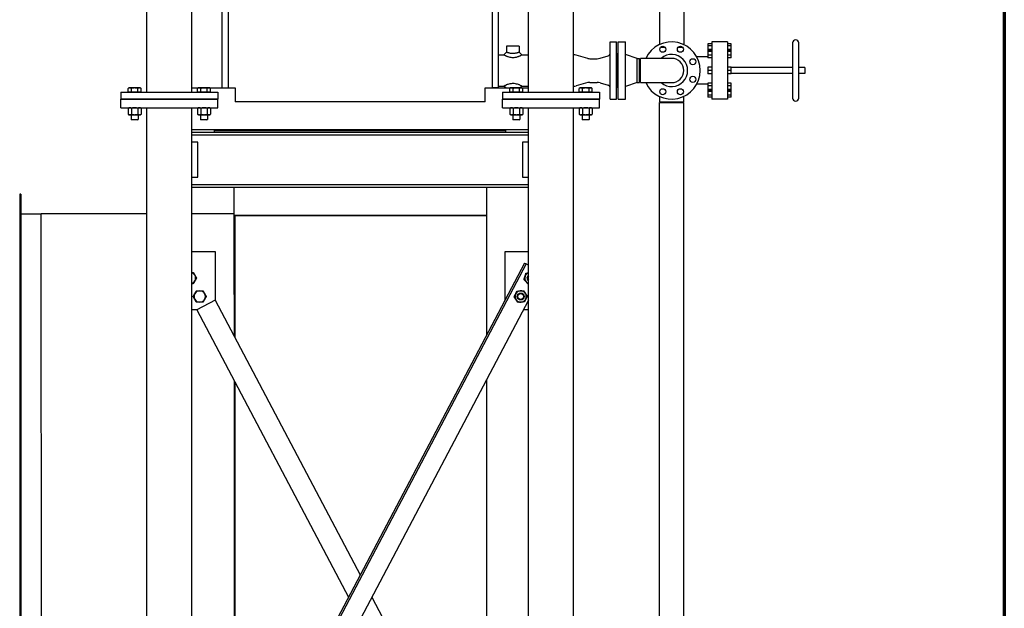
# Model space of a CAD drawing. Header units: inches. Extents: x 24 to 1128, y -94 to 748.
# Tile 431 of 546: x 986 to 1128, y 207 to 291. Entities that reach past the tile are written whole.
import ezdxf

# ---------------------------------------------------------------- set-up
doc = ezdxf.new("R2010")
doc.units = ezdxf.units.IN
doc.header["$LTSCALE"] = 32
doc.header["$MEASUREMENT"] = 0
doc.layers.add('Border (ANSI)', color=7, linetype='Continuous', lineweight=70)
doc.layers.add('Visible (ANSI)', color=7, linetype='Continuous', lineweight=30)

# ---------------------------------------------------------------- blocks, each defined once
blk = doc.blocks.new('Borders SUPERIOR BORDER')
at = {"layer": 'Border (ANSI)'}
blk.add_line((35.25, 23.375), (35.25, 0.625), dxfattribs=at)

msp = doc.modelspace()

# ---------------------------------------------------------------- linework, layer by layer
at = {"layer": 'Visible (ANSI)'}
for p, q in [((1004.44066, 280.93787), (1004.44066, 391.17787)), ((1010.94066, 280.93787), (1010.94066, 391.17787)), ((1059.44066, 280.93787), (1059.44066, 391.17787)), ((1065.94066, 280.93787), (1065.94066, 391.17787)), ((1016.19066, 317.67336), (1016.19066, 281.56287)), ((1054.19066, 317.67336), (1054.19066, 281.56287)), ((1015.27066, 316.16577), (1015.27066, 281.56287)), ((1055.11066, 281.56287), (1055.11066, 316.16577)), ((1078.31066, 305.09787), (1078.31066, 287.79826)), ((1081.81066, 305.09787), (1081.81066, 287.79826)), ((1071.19066, 288.18787), (1072.12816, 288.18787)), ((1071.19066, 279.93787), (1071.19066, 288.18787)), ((1072.12816, 279.93787), (1072.12816, 288.18787)), ((1072.37566, 288.18787), (1073.43566, 288.18787)), ((1072.37566, 279.93787), (1072.37566, 288.18787)), ((1073.43566, 279.93787), (1073.43566, 288.18787)), ((1088.10566, 288.18787), (1085.86566, 288.18787)), ((1085.86566, 288.18787), (1085.86566, 279.93787)), ((1088.10566, 288.18787), (1088.10566, 279.93787)), ((1097.49066, 288.02287), (1097.49066, 280.10287)), ((1098.37066, 280.10287), (1098.37066, 288.02287)), ((1055.90941, 286.31287), (1056.28441, 286.68787)), ((1056.28441, 287.56287), (1056.28441, 286.68787)), ((1058.09691, 287.56287), (1056.28441, 287.56287)), ((1058.09691, 287.56287), (1058.09691, 286.68787)), ((1058.09691, 286.68787), (1058.47191, 286.31287)), ((1078.49776, 287.44287), (1079.09021, 287.44287)), ((1081.03112, 287.44287), (1081.62357, 287.44287)), ((1085.86566, 287.90087), (1085.30566, 287.90087)), ((1085.30566, 287.90087), (1085.30566, 287.63687)), ((1085.86566, 287.63687), (1085.30566, 287.63687)), ((1085.30566, 287.63687), (1085.30566, 287.10887)), ((1085.86566, 287.10887), (1085.30566, 287.10887)), ((1085.30566, 287.10887), (1085.30566, 286.91341)), ((1085.86566, 286.91341), (1085.30566, 286.91341)), ((1085.30566, 286.91341), (1085.30566, 286.77675)), ((1085.86566, 286.77675), (1085.30566, 286.77675)), ((1085.30566, 286.77675), (1085.30566, 286.26674)), ((1088.66566, 287.90087), (1088.10566, 287.90087)), ((1088.66566, 287.63687), (1088.10566, 287.63687)), ((1088.66566, 287.10887), (1088.10566, 287.10887)), ((1088.66566, 286.91341), (1088.10566, 286.91341)), ((1088.66566, 286.77675), (1088.10566, 286.77675)), ((1088.66566, 287.63687), (1088.66566, 287.90087)), ((1088.66566, 287.10887), (1088.66566, 287.63687)), ((1088.66566, 286.91341), (1088.66566, 287.10887)), ((1088.66566, 286.77675), (1088.66566, 286.91341)), ((1088.66566, 286.26674), (1088.66566, 286.77675)), ((1055.11066, 286.31287), (1055.90941, 286.31287)), ((1058.47191, 286.31287), (1059.44066, 286.31287)), ((1067.99864, 285.8013), (1066.32245, 286.25974)), ((1068.26245, 285.76587), (1069.34235, 285.76587)), ((1069.75581, 285.82398), (1070.91903, 286.15753)), ((1072.12816, 286.12537), (1072.19066, 286.12537)), ((1072.19066, 282.00037), (1072.19066, 286.12537)), ((1072.31566, 286.56287), (1072.37566, 286.56287)), ((1072.31566, 281.56287), (1072.31566, 286.56287)), ((1075.09566, 285.81287), (1073.43566, 286.37287)), ((1075.09566, 285.81287), (1075.43566, 285.81287)), ((1075.09566, 282.31287), (1075.09566, 285.81287)), ((1075.43566, 282.31287), (1075.43566, 285.81287)), ((1075.56066, 282.31287), (1075.56066, 285.81287)), ((1080.06066, 285.81287), (1075.56066, 285.81287)), ((1085.30566, 286.02087), (1083.69135, 286.02087)), ((1085.86566, 286.26674), (1085.30566, 286.26674)), ((1085.30566, 286.26674), (1085.30566, 285.89339)), ((1085.86566, 285.89339), (1085.30566, 285.89339)), ((1088.66566, 286.26674), (1088.10566, 286.26674)), ((1088.66566, 285.89339), (1088.10566, 285.89339)), ((1088.66566, 285.89339), (1088.66566, 286.26674)), ((1085.86566, 284.52014), (1085.30566, 284.52014)), ((1085.30566, 284.52014), (1085.30566, 284.06287)), ((1085.86566, 284.06287), (1085.30566, 284.06287)), ((1085.30566, 284.06287), (1085.30566, 283.60561)), ((1088.66566, 284.52014), (1088.10566, 284.52014)), ((1088.66566, 284.06287), (1088.10566, 284.06287)), ((1088.66566, 284.06287), (1088.66566, 284.52014)), ((1097.49066, 284.50287), (1088.66566, 284.50287)), ((1088.66566, 283.60561), (1088.66566, 284.06287)), ((1099.25066, 284.50287), (1098.37066, 284.50287)), ((1099.25066, 284.50287), (1099.25066, 283.62287)), ((1067.99864, 282.32445), (1066.32245, 281.86601)), ((1068.26245, 282.35987), (1069.34235, 282.35987)), ((1085.86566, 283.60561), (1085.30566, 283.60561)), ((1088.66566, 283.60561), (1088.10566, 283.60561)), ((1097.49066, 283.62287), (1088.66566, 283.62287)), ((1099.25066, 283.62287), (1098.37066, 283.62287)), ((1000.69066, 280.93787), (1000.69066, 279.93787)), ((1000.69066, 280.93787), (1014.69066, 280.93787)), ((1001.87816, 281.54725), (1001.75247, 281.47468)), ((1001.75247, 280.96288), (1001.75247, 281.47468)), ((1002.22157, 280.96288), (1001.75247, 280.96288)), ((1001.98702, 281.54725), (1001.87816, 281.54725)), ((1001.95941, 280.96288), (1001.95941, 280.93787)), ((1002.69066, 281.54725), (1001.98702, 281.54725)), ((1002.22157, 280.96288), (1002.22157, 281.47468)), ((1003.15976, 280.96288), (1002.22157, 280.96288)), ((1003.39431, 281.54725), (1002.69066, 281.54725)), ((1003.15976, 280.96288), (1003.15976, 281.47468)), ((1003.62886, 280.96288), (1003.15976, 280.96288)), ((1003.50316, 281.54725), (1003.39431, 281.54725)), ((1003.42191, 280.96288), (1003.42191, 280.93787)), ((1003.50316, 281.54725), (1003.62886, 281.47468)), ((1003.62886, 280.96288), (1003.62886, 281.47468)), ((1010.94066, 281.56287), (1016.19066, 281.56287)), ((1011.87816, 281.54725), (1011.75247, 281.47468)), ((1011.75247, 280.96288), (1011.75247, 281.47468)), ((1012.22157, 280.96288), (1011.75247, 280.96288)), ((1011.98702, 281.54725), (1011.87816, 281.54725)), ((1011.95941, 280.96288), (1011.95941, 280.93787)), ((1012.69066, 281.54725), (1011.98702, 281.54725)), ((1012.22157, 280.96288), (1012.22157, 281.47468)), ((1013.15976, 280.96288), (1012.22157, 280.96288)), ((1013.39431, 281.54725), (1012.69066, 281.54725)), ((1013.15976, 280.96288), (1013.15976, 281.47468)), ((1013.62886, 280.96288), (1013.15976, 280.96288)), ((1013.50316, 281.54725), (1013.39431, 281.54725)), ((1013.42191, 280.96288), (1013.42191, 280.93787)), ((1013.50316, 281.54725), (1013.62886, 281.47468)), ((1013.62886, 280.96288), (1013.62886, 281.47468)), ((1014.69066, 280.93787), (1014.69066, 279.93787)), ((1015.27066, 281.56287), (1016.19066, 281.56287)), ((1016.19066, 281.56287), (1017.19066, 281.56287)), ((1017.19066, 281.56287), (1017.19066, 279.56287)), ((1053.19066, 279.56287), (1053.19066, 281.56287)), ((1053.19066, 281.56287), (1054.19066, 281.56287)), ((1055.11066, 281.56287), (1054.19066, 281.56287)), ((1054.19066, 281.56287), (1059.44066, 281.56287)), ((1055.11066, 281.81287), (1055.90941, 281.81287)), ((1055.69066, 280.93787), (1055.69066, 279.93787)), ((1055.69066, 280.93787), (1069.69066, 280.93787)), ((1056.15941, 281.56287), (1055.90941, 281.81287)), ((1056.87816, 281.54725), (1056.75247, 281.47468)), ((1056.75247, 280.96288), (1056.75247, 281.47468)), ((1057.22157, 280.96288), (1056.75247, 280.96288)), ((1056.98702, 281.54725), (1056.87816, 281.54725)), ((1056.95941, 280.96288), (1056.95941, 280.93787)), ((1057.69066, 281.54725), (1056.98702, 281.54725)), ((1057.22157, 280.96288), (1057.22157, 281.47468)), ((1058.15976, 280.96288), (1057.22157, 280.96288)), ((1058.39431, 281.54725), (1057.69066, 281.54725)), ((1058.15976, 280.96288), (1058.15976, 281.47468)), ((1058.62886, 280.96288), (1058.15976, 280.96288)), ((1058.47191, 281.81287), (1058.22191, 281.56287)), ((1058.50316, 281.54725), (1058.39431, 281.54725)), ((1058.42191, 280.96288), (1058.42191, 280.93787)), ((1058.47191, 281.81287), (1059.44066, 281.81287)), ((1058.50316, 281.54725), (1058.62886, 281.47468)), ((1058.62886, 280.96288), (1058.62886, 281.47468)), ((1066.87816, 281.54725), (1066.75247, 281.47468)), ((1066.75247, 280.96288), (1066.75247, 281.47468)), ((1067.22157, 280.96288), (1066.75247, 280.96288)), ((1066.98702, 281.54725), (1066.87816, 281.54725)), ((1066.95941, 280.96288), (1066.95941, 280.93787)), ((1067.69066, 281.54725), (1066.98702, 281.54725)), ((1067.22157, 280.96288), (1067.22157, 281.47468)), ((1068.15976, 280.96288), (1067.22157, 280.96288)), ((1068.39431, 281.54725), (1067.69066, 281.54725)), ((1068.15976, 280.96288), (1068.15976, 281.47468)), ((1068.62886, 280.96288), (1068.15976, 280.96288)), ((1068.50316, 281.54725), (1068.39431, 281.54725)), ((1068.42191, 280.96288), (1068.42191, 280.93787)), ((1068.50316, 281.54725), (1068.62886, 281.47468)), ((1068.62886, 280.96288), (1068.62886, 281.47468)), ((1069.69066, 280.93787), (1069.69066, 279.93787)), ((1069.75581, 282.30177), (1070.91903, 281.96822)), ((1072.12816, 282.00037), (1072.19066, 282.00037)), ((1072.31566, 281.56287), (1072.37566, 281.56287)), ((1075.09566, 282.31287), (1073.43566, 281.75287)), ((1075.09566, 282.31287), (1075.43566, 282.31287)), ((1075.56066, 282.31287), (1080.06066, 282.31287)), ((1085.30566, 282.10487), (1083.69135, 282.10487)), ((1085.86566, 282.23236), (1085.30566, 282.23236)), ((1085.30566, 282.23236), (1085.30566, 281.85901)), ((1085.86566, 281.85901), (1085.30566, 281.85901)), ((1085.30566, 281.85901), (1085.30566, 281.349)), ((1085.86566, 281.349), (1085.30566, 281.349)), ((1085.30566, 281.349), (1085.30566, 281.21234)), ((1085.86566, 281.21234), (1085.30566, 281.21234)), ((1085.30566, 281.21234), (1085.30566, 281.01687)), ((1085.86566, 281.01687), (1085.30566, 281.01687)), ((1085.30566, 281.01687), (1085.30566, 280.48887)), ((1088.66566, 282.23236), (1088.10566, 282.23236)), ((1088.66566, 281.85901), (1088.10566, 281.85901)), ((1088.66566, 281.349), (1088.10566, 281.349)), ((1088.66566, 281.21234), (1088.10566, 281.21234)), ((1088.66566, 281.01687), (1088.10566, 281.01687)), ((1088.66566, 281.85901), (1088.66566, 282.23236)), ((1088.66566, 281.349), (1088.66566, 281.85901)), ((1088.66566, 281.21234), (1088.66566, 281.349)), ((1088.66566, 281.01687), (1088.66566, 281.21234)), ((1088.66566, 280.48887), (1088.66566, 281.01687)), ((1000.69066, 279.93787), (1014.69066, 279.93787)), ((1000.69066, 278.68787), (1000.69066, 279.93787)), ((1014.69066, 279.93787), (1000.69066, 279.93787)), ((1014.69066, 278.68787), (1014.69066, 279.93787)), ((1053.19066, 279.56287), (1017.19066, 279.56287)), ((1055.69066, 279.93787), (1069.69066, 279.93787)), ((1055.69066, 278.68787), (1055.69066, 279.93787)), ((1069.69066, 279.93787), (1055.69066, 279.93787)), ((1069.69066, 278.68787), (1069.69066, 279.93787)), ((1071.19066, 279.93787), (1072.12816, 279.93787)), ((1072.37566, 279.93787), (1073.43566, 279.93787)), ((1078.31066, 280.32749), (1078.31066, 279.56287)), ((1078.31066, 279.56287), (1081.81066, 279.56287)), ((1081.81066, 279.56287), (1081.81066, 280.32749)), ((1085.86566, 280.48887), (1085.30566, 280.48887)), ((1085.30566, 280.48887), (1085.30566, 280.22487)), ((1085.86566, 280.22487), (1085.30566, 280.22487)), ((1088.10566, 279.93787), (1085.86566, 279.93787)), ((1088.66566, 280.48887), (1088.10566, 280.48887)), ((1088.66566, 280.22487), (1088.10566, 280.22487)), ((1088.66566, 280.22487), (1088.66566, 280.48887)), ((1000.69066, 278.68787), (1014.69066, 278.68787)), ((1001.87816, 278.68787), (1001.75247, 278.62926)), ((1001.75247, 278.62926), (1001.75247, 277.76249)), ((1002.22157, 278.62926), (1002.22157, 277.76249)), ((1003.15976, 278.62926), (1003.15976, 277.76249)), ((1003.50316, 278.68787), (1003.62886, 278.62926)), ((1003.62886, 278.62926), (1003.62886, 277.76249)), ((1004.44066, 138.75037), (1004.44066, 278.68787)), ((1010.94066, 138.75037), (1010.94066, 278.68787)), ((1011.87816, 278.68787), (1011.75247, 278.62926)), ((1011.75247, 278.62926), (1011.75247, 277.76249)), ((1012.22157, 278.62926), (1012.22157, 277.76249)), ((1013.15976, 278.62926), (1013.15976, 277.76249)), ((1013.50316, 278.68787), (1013.62886, 278.62926)), ((1013.62886, 278.62926), (1013.62886, 277.76249)), ((1055.69066, 278.68787), (1069.69066, 278.68787)), ((1056.87816, 278.68787), (1056.75247, 278.62926)), ((1056.75247, 278.62926), (1056.75247, 277.76249)), ((1057.22157, 278.62926), (1057.22157, 277.76249)), ((1058.15976, 278.62926), (1058.15976, 277.76249)), ((1058.50316, 278.68787), (1058.62886, 278.62926)), ((1058.62886, 278.62926), (1058.62886, 277.76249)), ((1059.44066, 138.75037), (1059.44066, 278.68787)), ((1065.94066, 138.75037), (1065.94066, 278.68787)), ((1066.87816, 278.68787), (1066.75247, 278.62926)), ((1066.75247, 278.62926), (1066.75247, 277.76249)), ((1067.22157, 278.62926), (1067.22157, 277.76249)), ((1068.15976, 278.62926), (1068.15976, 277.76249)), ((1068.50316, 278.68787), (1068.62886, 278.62926)), ((1068.62886, 278.62926), (1068.62886, 277.76249)), ((1078.31066, 180.43187), (1078.31066, 279.43787)), ((1078.31066, 279.43787), (1081.81066, 279.43787)), ((1081.81066, 180.43187), (1081.81066, 279.43787)), ((1001.87816, 277.70387), (1001.75247, 277.76249)), ((1001.87816, 277.70387), (1001.98702, 277.70387)), ((1001.98702, 277.70387), (1002.69066, 277.70387)), ((1002.19066, 277.70387), (1002.19066, 277.01456)), ((1002.26735, 276.93787), (1002.19066, 277.01456)), ((1002.19066, 277.01456), (1003.19066, 277.01456)), ((1003.11398, 276.93787), (1002.26735, 276.93787)), ((1002.69066, 277.70387), (1003.39431, 277.70387)), ((1003.11398, 276.93787), (1003.19066, 277.01456)), ((1003.19066, 277.70387), (1003.19066, 277.01456)), ((1003.39431, 277.70387), (1003.50316, 277.70387)), ((1003.50316, 277.70387), (1003.62886, 277.76249)), ((1011.87816, 277.70387), (1011.75247, 277.76249)), ((1011.87816, 277.70387), (1011.98702, 277.70387)), ((1011.98702, 277.70387), (1012.69066, 277.70387)), ((1012.19066, 277.70387), (1012.19066, 277.01456)), ((1012.26735, 276.93787), (1012.19066, 277.01456)), ((1012.19066, 277.01456), (1013.19066, 277.01456)), ((1013.11398, 276.93787), (1012.26735, 276.93787)), ((1012.69066, 277.70387), (1013.39431, 277.70387)), ((1013.11398, 276.93787), (1013.19066, 277.01456)), ((1013.19066, 277.70387), (1013.19066, 277.01456)), ((1013.39431, 277.70387), (1013.50316, 277.70387)), ((1013.50316, 277.70387), (1013.62886, 277.76249)), ((1056.87816, 277.70387), (1056.75247, 277.76249)), ((1056.87816, 277.70387), (1056.98702, 277.70387)), ((1056.98702, 277.70387), (1057.69066, 277.70387)), ((1057.19066, 277.70387), (1057.19066, 277.01456)), ((1057.26735, 276.93787), (1057.19066, 277.01456)), ((1057.19066, 277.01456), (1058.19066, 277.01456)), ((1058.11398, 276.93787), (1057.26735, 276.93787)), ((1057.69066, 277.70387), (1058.39431, 277.70387)), ((1058.11398, 276.93787), (1058.19066, 277.01456)), ((1058.19066, 277.70387), (1058.19066, 277.01456)), ((1058.39431, 277.70387), (1058.50316, 277.70387)), ((1058.50316, 277.70387), (1058.62886, 277.76249)), ((1066.87816, 277.70387), (1066.75247, 277.76249)), ((1066.87816, 277.70387), (1066.98702, 277.70387)), ((1066.98702, 277.70387), (1067.69066, 277.70387)), ((1067.19066, 277.70387), (1067.19066, 277.01456)), ((1067.26735, 276.93787), (1067.19066, 277.01456)), ((1067.19066, 277.01456), (1068.19066, 277.01456)), ((1068.11398, 276.93787), (1067.26735, 276.93787)), ((1067.69066, 277.70387), (1068.39431, 277.70387)), ((1068.11398, 276.93787), (1068.19066, 277.01456)), ((1068.19066, 277.70387), (1068.19066, 277.01456)), ((1068.39431, 277.70387), (1068.50316, 277.70387)), ((1068.50316, 277.70387), (1068.62886, 277.76249)), ((1010.94066, 275.56287), (1059.44066, 275.56287)), ((1056.19166, 275.43787), (1014.19166, 275.43787)), ((1014.19166, 275.25037), (1014.19166, 275.43787)), ((1014.19166, 275.25037), (1056.19166, 275.25037)), ((1017.00416, 275.25037), (1017.00416, 275.18787)), ((1053.37916, 275.25037), (1053.37916, 275.18787)), ((1056.19166, 275.25037), (1056.19166, 275.43787)), ((1010.94066, 275.18787), (1059.44066, 275.18787)), ((1010.94066, 274.78787), (1059.44066, 274.78787)), ((1011.81316, 273.72287), (1010.94066, 273.72287)), ((1011.81316, 268.72287), (1011.81316, 273.72287)), ((1058.56816, 273.72287), (1058.56816, 268.72287)), ((1059.44066, 273.72287), (1058.56816, 273.72287)), ((1010.94066, 268.72287), (1011.81316, 268.72287)), ((1058.56816, 268.72287), (1059.44066, 268.72287)), ((1010.94066, 267.65787), (1059.44066, 267.65787)), ((1010.94066, 267.25787), (1059.44066, 267.25787)), ((1017.00416, 267.25787), (1017.00416, 263.25037)), ((1053.37916, 267.25787), (1053.37916, 263.25037)), ((986.31666, 266.25037), (986.12916, 266.25037)), ((986.12916, 266.25037), (986.12916, 155.50037)), ((986.31666, 266.25037), (986.31666, 155.50037)), ((986.31666, 263.43787), (989.22721, 263.43787)), ((1004.44066, 263.43787), (989.22721, 263.43787)), ((1017.00416, 263.43787), (1010.94066, 263.43787)), ((1017.00416, 263.25037), (1053.37916, 263.25037)), ((1017.19166, 263.25037), (1017.19166, 263.19191)), ((1017.19166, 263.19191), (1053.37916, 263.19191)), ((1017.19166, 245.56479), (1017.19166, 263.19191)), ((1053.37916, 263.25037), (1053.37916, 263.19191)), ((1053.37916, 263.19191), (1053.37916, 245.92382)), ((1010.94066, 258.01841), (1014.31316, 258.01841)), ((1014.31316, 258.01841), (1014.31316, 251.01841)), ((1056.06816, 258.01841), (1059.44066, 258.01841)), ((1056.06816, 251.01841), (1056.06816, 258.01841)), ((1058.86887, 256.32463), (1010.94066, 165.51974)), ((1059.08996, 256.20794), (1010.94066, 164.98416)), ((1058.86887, 256.32463), (1058.92193, 256.29663)), ((1059.08996, 256.20794), (1058.92193, 256.29663)), ((1059.08996, 256.20794), (1059.42602, 256.03056)), ((1059.42602, 256.03056), (1059.44066, 256.02283)), ((1059.44066, 250.98101), (1011.51246, 160.17612)), ((1014.31316, 251.01841), (1011.66005, 249.61805)), ((1014.31316, 251.01841), (1035.19066, 211.46385)), ((1011.66005, 249.61805), (1010.94066, 249.61805)), ((1011.66005, 249.61805), (1033.49454, 208.25037)), ((1059.44066, 249.61805), (1058.72128, 249.61805)), ((1017.19166, 177.3629), (1017.19166, 239.13785)), ((1053.37916, 239.49687), (1053.37916, 187.44191)), ((1036.88678, 208.25037), (1058.72128, 166.8827))]:
    msp.add_line(p, q, dxfattribs=at)
for centre, radius in [((1078.79398, 287.12092), 0.4375), ((1081.32735, 287.12092), 0.4375), ((1083.1187, 285.32956), 0.4375), ((1083.1187, 282.79619), 0.4375), ((1078.79398, 281.00483), 0.4375), ((1081.32735, 281.00483), 0.4375), ((1058.31599, 251.52809), 0.50016), ((1058.31599, 251.52809), 0.5), ((1058.31599, 251.52809), 0.42332)]:
    msp.add_circle(centre, radius, dxfattribs=at)
for centre, radius, start, end in [((1080.06066, 284.06287), 4.125, 205.1027208, 154.8972792), ((1097.93066, 288.02287), 0.44, 0, 180), ((1065.92674, 284.81287), 1.5, 74.7036805, 89.4680529), ((1068.26245, 286.76587), 1, 254.7036805, 270), ((1069.34235, 287.26587), 1.5, 270, 286), ((1070.81566, 286.518), 0.375, 286, 0), ((1080.06066, 284.06287), 2.31, 229.2509456, 130.7490544), ((1080.06066, 284.06287), 1.75, 270, 90), ((1068.26245, 281.35987), 1, 90, 105.2963195), ((1069.34235, 280.85987), 1.5, 74, 90), ((1065.92674, 283.31287), 1.5, 270.5319471, 285.2963195), ((1070.81566, 281.60775), 0.375, 0, 74), ((1097.93066, 280.10287), 0.44, 180, 0), ((1010.66498, 254.1812), 0.8125, 30, 70.1658738), ((1010.66498, 254.1812), 0.8125, 330, 30), ((1059.71634, 254.1812), 0.8125, 162.5768275, 222.5768275), ((1059.71634, 254.1812), 0.8125, 109.8341262, 162.5768275), ((1059.71634, 254.1812), 0.50016, 123.4483637, 236.5516363), ((1059.71634, 254.1812), 0.5, 123.4603426, 236.5396574), ((1059.71634, 254.1812), 0.42331, 130.6351896, 229.3648104), ((1010.66498, 254.1812), 0.8125, 289.8341262, 330), ((1059.71634, 254.1812), 0.8125, 222.5768275, 250.1658738), ((1012.06534, 251.52809), 0.8125, 150, 210), ((1012.06534, 251.52809), 0.8125, 90, 150), ((1012.06534, 251.52809), 0.8125, 210, 270), ((1012.06534, 251.52809), 0.8125, 30, 90), ((1012.06534, 251.52809), 0.8125, 270, 330), ((1012.06534, 251.52809), 0.8125, 330, 30), ((1058.31599, 251.52809), 0.8125, 153.6646416, 213.6646416), ((1058.31599, 251.52809), 0.8125, 93.6646416, 153.6646416), ((1058.31599, 251.52809), 0.8125, 33.6646416, 93.6646416), ((1058.31599, 251.52809), 0.8125, 273.6646416, 333.6646416), ((1058.31599, 251.52809), 0.8125, 333.6646416, 33.6646416), ((1058.31599, 251.52809), 0.8125, 213.6646416, 273.6646416)]:
    msp.add_arc(centre, radius, start, end, dxfattribs=at)
for points, knots in [([(1058.09691, 286.68787), (1058.09691, 286.68787), (1058.09508, 286.68724), (1058.08193, 286.68271), (1058.06019, 286.67521), (1057.9976, 286.6543), (1057.95808, 286.64133), (1057.88766, 286.61942), (1057.86033, 286.61114), (1057.80399, 286.59475), (1057.77548, 286.58676), (1057.71047, 286.56948), (1057.6734, 286.56021), (1057.58656, 286.54047), (1057.5362, 286.53042), (1057.41891, 286.5113), (1057.35194, 286.50372), (1057.25436, 286.49819), (1057.22219, 286.49729), (1057.16247, 286.49729), (1057.13377, 286.49801), (1057.04682, 286.50242), (1056.98733, 286.50843), (1056.86819, 286.52598), (1056.80849, 286.53746), (1056.71823, 286.55781), (1056.6863, 286.56563), (1056.62504, 286.58152), (1056.59609, 286.58948), (1056.53765, 286.6062), (1056.50852, 286.6149), (1056.44174, 286.63547), (1056.40592, 286.64705), (1056.34665, 286.66661), (1056.32321, 286.67458), (1056.29207, 286.68522), (1056.28441, 286.68787), (1056.28441, 286.68787)], [3.512069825, 3.512069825, 3.512069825, 3.512069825, 3.728628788, 3.728628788, 4.269499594, 4.269499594, 4.779290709, 4.779290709, 5.071341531, 5.071341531, 5.363392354, 5.363392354, 5.706426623, 5.706426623, 6.145664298, 6.145664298, 6.730385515, 6.730385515, 7.024139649, 7.024139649, 7.286805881, 7.286805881, 7.809344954, 7.809344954, 8.327265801, 8.327265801, 8.62064719, 8.62064719, 8.914028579, 8.914028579, 9.219870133, 9.219870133, 9.658649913, 9.658649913, 10.097429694, 10.097429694, 10.536209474, 10.536209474, 10.536209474, 10.536209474]), ([(1055.90941, 286.31287), (1055.90941, 286.31287), (1055.91731, 286.30833), (1055.95008, 286.29001), (1055.97494, 286.27625), (1056.03988, 286.24197), (1056.08002, 286.22145), (1056.15815, 286.18419), (1056.1931, 286.1682), (1056.26554, 286.13691), (1056.30244, 286.12175), (1056.38328, 286.09084), (1056.42677, 286.07528), (1056.5545, 286.03377), (1056.64451, 286.00905), (1056.83588, 285.96979), (1056.9374, 285.95546), (1057.08977, 285.94491), (1057.14066, 285.94318), (1057.24658, 285.94318), (1057.30362, 285.94535), (1057.4741, 285.95857), (1057.5872, 285.97652), (1057.77159, 286.01859), (1057.84649, 286.03996), (1057.96893, 286.08012), (1058.0189, 286.09844), (1058.10345, 286.13175), (1058.13933, 286.14685), (1058.20829, 286.17731), (1058.24075, 286.19243), (1058.32245, 286.23193), (1058.36604, 286.25473), (1058.4337, 286.29117), (1058.45631, 286.30402), (1058.47001, 286.31179), (1058.47191, 286.31287), (1058.47191, 286.31287)], [-10.536209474, -10.536209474, -10.536209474, -10.536209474, -10.097429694, -10.097429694, -9.658649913, -9.658649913, -9.219870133, -9.219870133, -8.914028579, -8.914028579, -8.62064719, -8.62064719, -8.327265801, -8.327265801, -7.809344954, -7.809344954, -7.286805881, -7.286805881, -7.024139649, -7.024139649, -6.730385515, -6.730385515, -6.145664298, -6.145664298, -5.706426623, -5.706426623, -5.363392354, -5.363392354, -5.071341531, -5.071341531, -4.779290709, -4.779290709, -4.269499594, -4.269499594, -3.728628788, -3.728628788, -3.512069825, -3.512069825, -3.512069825, -3.512069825]), ([(1057.19066, 282.18257), (1057.15871, 282.18257), (1057.12639, 282.18187), (1056.98543, 282.17565), (1056.87543, 282.16238), (1056.66484, 282.12215), (1056.56446, 282.09515), (1056.40239, 282.0426), (1056.33693, 282.01791), (1056.25522, 281.98437), (1056.23172, 281.97434), (1056.14114, 281.9344), (1056.08113, 281.90487), (1055.9882, 281.85686), (1055.95426, 281.83808), (1055.91731, 281.81742), (1055.90941, 281.81287), (1055.90941, 281.81287)], [-14.048279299, -14.048279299, -14.048279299, -14.048279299, -13.880418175, -13.880418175, -13.319550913, -13.319550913, -12.748217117, -12.748217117, -12.291328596, -12.291328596, -12.099857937, -12.099857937, -11.52555668, -11.52555668, -10.974989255, -10.974989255, -10.536209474, -10.536209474, -10.536209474, -10.536209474]), ([(1056.6981, 281.56287), (1056.71574, 281.5672), (1056.73371, 281.57143), (1056.81548, 281.58984), (1056.88154, 281.60228), (1057.01103, 281.62009), (1057.07454, 281.62558), (1057.15442, 281.62816), (1057.17265, 281.62845), (1057.19066, 281.62845)], [12.58484833, 12.58484833, 12.58484833, 12.58484833, 12.748217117, 12.748217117, 13.319550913, 13.319550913, 13.880418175, 13.880418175, 14.048279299, 14.048279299, 14.048279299, 14.048279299]), ([(1058.47191, 281.81287), (1058.47191, 281.81287), (1058.46571, 281.81644), (1058.43415, 281.83415), (1058.40139, 281.85241), (1058.30765, 281.90119), (1058.2446, 281.93244), (1058.14987, 281.97423), (1058.12624, 281.98432), (1058.03686, 282.021), (1057.96164, 282.04908), (1057.78022, 282.10561), (1057.6708, 282.13305), (1057.43633, 282.17205), (1057.31098, 282.18257), (1057.19066, 282.18257)], [-3.512069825, -3.512069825, -3.512069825, -3.512069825, -3.122398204, -3.122398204, -2.558236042, -2.558236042, -1.94948186, -1.94948186, -1.756950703, -1.756950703, -1.24025512, -1.24025512, -0.632070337, -0.632070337, 0, 0, 0, 0]), ([(1057.19066, 281.62845), (1057.25851, 281.62845), (1057.32931, 281.6242), (1057.47063, 281.6072), (1057.54115, 281.59478), (1057.63442, 281.57452), (1057.65913, 281.56877), (1057.68323, 281.56287)], [0, 0, 0, 0, 0.632070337, 0.632070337, 1.24025512, 1.24025512, 1.463430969, 1.463430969, 1.463430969, 1.463430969]), ([(989.31666, 158.50037), (989.31666, 158.50567), (989.31665, 158.51097), (989.31198, 162.74689), (989.28222, 189.11883), (989.24792, 228.98723), (989.23648, 246.14703), (989.22721, 263.43787)], [-0.040357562, -0.040357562, -0.040357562, -0.040357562, 0, 0, 32.237375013, 32.237375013, 57.68576414, 57.68576414, 57.68576414, 57.68576414]), ([(1017.06063, 245.81302), (1017.05617, 251.61289), (1017.05237, 257.41271), (1017.04904, 263.21242), (1017.04904, 263.22507), (1017.04903, 263.23772), (1017.04902, 263.25037)], [233.522230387, 233.522230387, 233.522230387, 233.522230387, 280.025100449, 280.025100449, 280.025100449, 280.126536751, 280.126536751, 280.126536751, 280.126536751]), ([(1017.15328, 177.28966), (1017.133, 187.68134), (1017.1146, 198.07394), (1017.10011, 208.46679), (1017.08576, 218.76989), (1017.07467, 229.0731), (1017.06585, 239.37618)], [50.381676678, 50.381676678, 50.381676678, 50.381676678, 133.710153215, 133.710153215, 133.710153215, 216.31893636, 216.31893636, 216.31893636, 216.31893636])]:
    msp.add_open_spline(points, degree=3, knots=knots, dxfattribs=at)
for points, weights in [([(1001.98702, 281.54725), (1001.87816, 281.54725), (1001.75247, 281.47468)], [1, 1.0379548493, 1]), ([(1002.22157, 281.47468), (1002.09587, 281.54725), (1001.98702, 281.54725)], [1, 1.0379548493, 1]), ([(1002.69066, 281.54725), (1002.47295, 281.54725), (1002.22157, 281.47468)], [1, 1.0379548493, 1]), ([(1003.15976, 281.47468), (1002.90837, 281.54725), (1002.69066, 281.54725)], [1, 1.0379548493, 1]), ([(1003.39431, 281.54725), (1003.28545, 281.54725), (1003.15976, 281.47468)], [1, 1.0379548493, 1]), ([(1003.62886, 281.47468), (1003.50316, 281.54725), (1003.39431, 281.54725)], [1, 1.0379548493, 1]), ([(1011.98702, 281.54725), (1011.87816, 281.54725), (1011.75247, 281.47468)], [1, 1.0379548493, 1]), ([(1012.22157, 281.47468), (1012.09587, 281.54725), (1011.98702, 281.54725)], [1, 1.0379548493, 1]), ([(1012.69066, 281.54725), (1012.47295, 281.54725), (1012.22157, 281.47468)], [1, 1.0379548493, 1]), ([(1013.15976, 281.47468), (1012.90837, 281.54725), (1012.69066, 281.54725)], [1, 1.0379548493, 1]), ([(1013.39431, 281.54725), (1013.28545, 281.54725), (1013.15976, 281.47468)], [1, 1.0379548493, 1]), ([(1013.62886, 281.47468), (1013.50316, 281.54725), (1013.39431, 281.54725)], [1, 1.0379548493, 1]), ([(1056.98702, 281.54725), (1056.87816, 281.54725), (1056.75247, 281.47468)], [1, 1.0379548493, 1]), ([(1057.22157, 281.47468), (1057.09587, 281.54725), (1056.98702, 281.54725)], [1, 1.0379548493, 1]), ([(1057.69066, 281.54725), (1057.47295, 281.54725), (1057.22157, 281.47468)], [1, 1.0379548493, 1]), ([(1058.15976, 281.47468), (1057.90837, 281.54725), (1057.69066, 281.54725)], [1, 1.0379548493, 1]), ([(1058.39431, 281.54725), (1058.28545, 281.54725), (1058.15976, 281.47468)], [1, 1.0379548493, 1]), ([(1058.62886, 281.47468), (1058.50316, 281.54725), (1058.39431, 281.54725)], [1, 1.0379548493, 1]), ([(1066.98702, 281.54725), (1066.87816, 281.54725), (1066.75247, 281.47468)], [1, 1.0379548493, 1]), ([(1067.22157, 281.47468), (1067.09587, 281.54725), (1066.98702, 281.54725)], [1, 1.0379548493, 1]), ([(1067.69066, 281.54725), (1067.47295, 281.54725), (1067.22157, 281.47468)], [1, 1.0379548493, 1]), ([(1068.15976, 281.47468), (1067.90837, 281.54725), (1067.69066, 281.54725)], [1, 1.0379548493, 1]), ([(1068.39431, 281.54725), (1068.28545, 281.54725), (1068.15976, 281.47468)], [1, 1.0379548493, 1]), ([(1068.62886, 281.47468), (1068.50316, 281.54725), (1068.39431, 281.54725)], [1, 1.0379548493, 1]), ([(1001.98702, 278.68787), (1001.87816, 278.68787), (1001.75247, 278.62926)], [1, 1.0379548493, 1]), ([(1002.22157, 278.62926), (1002.09587, 278.68787), (1001.98702, 278.68787)], [1, 1.0379548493, 1]), ([(1002.69066, 278.68787), (1002.47295, 278.68787), (1002.22157, 278.62926)], [1, 1.0379548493, 1]), ([(1003.15976, 278.62926), (1002.90837, 278.68787), (1002.69066, 278.68787)], [1, 1.0379548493, 1]), ([(1003.39431, 278.68787), (1003.28545, 278.68787), (1003.15976, 278.62926)], [1, 1.0379548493, 1]), ([(1003.62886, 278.62926), (1003.50316, 278.68787), (1003.39431, 278.68787)], [1, 1.0379548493, 1]), ([(1011.98702, 278.68787), (1011.87816, 278.68787), (1011.75247, 278.62926)], [1, 1.0379548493, 1]), ([(1012.22157, 278.62926), (1012.09587, 278.68787), (1011.98702, 278.68787)], [1, 1.0379548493, 1]), ([(1012.69066, 278.68787), (1012.47295, 278.68787), (1012.22157, 278.62926)], [1, 1.0379548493, 1]), ([(1013.15976, 278.62926), (1012.90837, 278.68787), (1012.69066, 278.68787)], [1, 1.0379548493, 1]), ([(1013.39431, 278.68787), (1013.28545, 278.68787), (1013.15976, 278.62926)], [1, 1.0379548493, 1]), ([(1013.62886, 278.62926), (1013.50316, 278.68787), (1013.39431, 278.68787)], [1, 1.0379548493, 1]), ([(1056.98702, 278.68787), (1056.87816, 278.68787), (1056.75247, 278.62926)], [1, 1.0379548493, 1]), ([(1057.22157, 278.62926), (1057.09587, 278.68787), (1056.98702, 278.68787)], [1, 1.0379548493, 1]), ([(1057.69066, 278.68787), (1057.47295, 278.68787), (1057.22157, 278.62926)], [1, 1.0379548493, 1]), ([(1058.15976, 278.62926), (1057.90837, 278.68787), (1057.69066, 278.68787)], [1, 1.0379548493, 1]), ([(1058.39431, 278.68787), (1058.28545, 278.68787), (1058.15976, 278.62926)], [1, 1.0379548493, 1]), ([(1058.62886, 278.62926), (1058.50316, 278.68787), (1058.39431, 278.68787)], [1, 1.0379548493, 1]), ([(1066.98702, 278.68787), (1066.87816, 278.68787), (1066.75247, 278.62926)], [1, 1.0379548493, 1]), ([(1067.22157, 278.62926), (1067.09587, 278.68787), (1066.98702, 278.68787)], [1, 1.0379548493, 1]), ([(1067.69066, 278.68787), (1067.47295, 278.68787), (1067.22157, 278.62926)], [1, 1.0379548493, 1]), ([(1068.15976, 278.62926), (1067.90837, 278.68787), (1067.69066, 278.68787)], [1, 1.0379548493, 1]), ([(1068.39431, 278.68787), (1068.28545, 278.68787), (1068.15976, 278.62926)], [1, 1.0379548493, 1]), ([(1068.62886, 278.62926), (1068.50316, 278.68787), (1068.39431, 278.68787)], [1, 1.0379548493, 1]), ([(1001.75247, 277.76249), (1001.87816, 277.70387), (1001.98702, 277.70387)], [1, 1.0379548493, 1]), ([(1001.98702, 277.70387), (1002.09587, 277.70387), (1002.22157, 277.76249)], [1, 1.0379548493, 1]), ([(1002.22157, 277.76249), (1002.47295, 277.70387), (1002.69066, 277.70387)], [1, 1.0379548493, 1]), ([(1002.69066, 277.70387), (1002.90837, 277.70387), (1003.15976, 277.76249)], [1, 1.0379548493, 1]), ([(1003.15976, 277.76249), (1003.28545, 277.70387), (1003.39431, 277.70387)], [1, 1.0379548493, 1]), ([(1003.39431, 277.70387), (1003.50316, 277.70387), (1003.62886, 277.76249)], [1, 1.0379548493, 1]), ([(1011.75247, 277.76249), (1011.87816, 277.70387), (1011.98702, 277.70387)], [1, 1.0379548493, 1]), ([(1011.98702, 277.70387), (1012.09587, 277.70387), (1012.22157, 277.76249)], [1, 1.0379548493, 1]), ([(1012.22157, 277.76249), (1012.47295, 277.70387), (1012.69066, 277.70387)], [1, 1.0379548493, 1]), ([(1012.69066, 277.70387), (1012.90837, 277.70387), (1013.15976, 277.76249)], [1, 1.0379548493, 1]), ([(1013.15976, 277.76249), (1013.28545, 277.70387), (1013.39431, 277.70387)], [1, 1.0379548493, 1]), ([(1013.39431, 277.70387), (1013.50316, 277.70387), (1013.62886, 277.76249)], [1, 1.0379548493, 1]), ([(1056.75247, 277.76249), (1056.87816, 277.70387), (1056.98702, 277.70387)], [1, 1.0379548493, 1]), ([(1056.98702, 277.70387), (1057.09587, 277.70387), (1057.22157, 277.76249)], [1, 1.0379548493, 1]), ([(1057.22157, 277.76249), (1057.47295, 277.70387), (1057.69066, 277.70387)], [1, 1.0379548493, 1]), ([(1057.69066, 277.70387), (1057.90837, 277.70387), (1058.15976, 277.76249)], [1, 1.0379548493, 1]), ([(1058.15976, 277.76249), (1058.28545, 277.70387), (1058.39431, 277.70387)], [1, 1.0379548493, 1]), ([(1058.39431, 277.70387), (1058.50316, 277.70387), (1058.62886, 277.76249)], [1, 1.0379548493, 1]), ([(1066.75247, 277.76249), (1066.87816, 277.70387), (1066.98702, 277.70387)], [1, 1.0379548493, 1]), ([(1066.98702, 277.70387), (1067.09587, 277.70387), (1067.22157, 277.76249)], [1, 1.0379548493, 1]), ([(1067.22157, 277.76249), (1067.47295, 277.70387), (1067.69066, 277.70387)], [1, 1.0379548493, 1]), ([(1067.69066, 277.70387), (1067.90837, 277.70387), (1068.15976, 277.76249)], [1, 1.0379548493, 1]), ([(1068.15976, 277.76249), (1068.28545, 277.70387), (1068.39431, 277.70387)], [1, 1.0379548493, 1]), ([(1068.39431, 277.70387), (1068.50316, 277.70387), (1068.62886, 277.76249)], [1, 1.0379548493, 1]), ([(1010.94066, 254.9937), (1011.03305, 254.9937), (1011.13408, 254.9937)], [1.01810758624, 1.01491450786, 1]), ([(1011.13408, 254.9937), (1011.25977, 254.776), (1011.36863, 254.58745)], [1, 1.0379548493, 1]), ([(1011.36863, 254.58745), (1011.47748, 254.39891), (1011.60318, 254.1812)], [1, 1.0379548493, 1]), ([(1011.60318, 254.1812), (1011.47748, 253.9635), (1011.36863, 253.77495)], [1, 1.0379548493, 1]), ([(1058.80066, 253.97691), (1058.87593, 254.21677), (1058.94112, 254.42449)], [1, 1.0379548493, 1]), ([(1059.11804, 253.63148), (1058.97074, 253.7918), (1058.80066, 253.97691)], [1, 1.0379548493, 1]), ([(1058.94112, 254.42449), (1059.00631, 254.63221), (1059.08158, 254.87206)], [1, 1.0379548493, 1]), ([(1059.08158, 254.87206), (1059.27333, 254.91484), (1059.44066, 254.95218)], [1, 1.029417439, 1.01323407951]), ([(1011.13408, 253.3687), (1011.03305, 253.3687), (1010.94066, 253.3687)], [1, 1.01491450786, 1.01810758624]), ([(1011.36863, 253.77495), (1011.25977, 253.58641), (1011.13408, 253.3687)], [1, 1.0379548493, 1]), ([(1059.43542, 253.28606), (1059.26534, 253.47117), (1059.11804, 253.63148)], [1, 1.0379548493, 1]), ([(1059.44066, 253.28722), (1059.43805, 253.28664), (1059.43542, 253.28606)], [1.0007743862, 1.00039122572, 1]), ([(1011.12714, 251.52809), (1011.25284, 251.7458), (1011.36169, 251.93434)], [1, 1.0379548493, 1]), ([(1011.36169, 251.12184), (1011.25284, 251.31038), (1011.12714, 251.52809)], [1, 1.0379548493, 1]), ([(1011.36169, 251.93434), (1011.47055, 252.12288), (1011.59624, 252.34059)], [1, 1.0379548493, 1]), ([(1011.59624, 250.71559), (1011.47055, 250.9333), (1011.36169, 251.12184)], [1, 1.0379548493, 1]), ([(1011.59624, 252.34059), (1011.84763, 252.34059), (1012.06534, 252.34059)], [1, 1.0379548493, 1]), ([(1012.06534, 252.34059), (1012.28305, 252.34059), (1012.53443, 252.34059)], [1, 1.0379548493, 1]), ([(1012.53443, 252.34059), (1012.66013, 252.12288), (1012.76898, 251.93434)], [1, 1.0379548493, 1]), ([(1012.76898, 251.12184), (1012.66013, 250.9333), (1012.53443, 250.71559)], [1, 1.0379548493, 1]), ([(1012.76898, 251.93434), (1012.87784, 251.7458), (1013.00353, 251.52809)], [1, 1.0379548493, 1]), ([(1013.00353, 251.52809), (1012.87784, 251.31038), (1012.76898, 251.12184)], [1, 1.0379548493, 1]), ([(1057.37971, 251.46813), (1057.49124, 251.69342), (1057.58782, 251.88854)], [1, 1.0379548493, 1]), ([(1057.63975, 251.0777), (1057.51907, 251.2589), (1057.37971, 251.46813)], [1, 1.0379548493, 1]), ([(1057.58782, 251.88854), (1057.6844, 252.08365), (1057.79592, 252.30895)], [1, 1.0379548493, 1]), ([(1057.79592, 252.30895), (1058.04679, 252.32501), (1058.26406, 252.33893)], [1, 1.0379548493, 1]), ([(1058.26406, 252.33893), (1058.48132, 252.35285), (1058.7322, 252.36891)], [1, 1.0379548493, 1]), ([(1058.7322, 252.36891), (1058.87155, 252.15968), (1058.99223, 251.97849)], [1, 1.0379548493, 1]), ([(1059.04416, 251.16765), (1058.94758, 250.97253), (1058.83606, 250.74724)], [1, 1.0379548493, 1]), ([(1058.99223, 251.97849), (1059.11291, 251.79729), (1059.25227, 251.58806)], [1, 1.0379548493, 1]), ([(1059.25227, 251.58806), (1059.14074, 251.36276), (1059.04416, 251.16765)], [1, 1.0379548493, 1]), ([(1012.06534, 250.71559), (1011.84763, 250.71559), (1011.59624, 250.71559)], [1, 1.0379548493, 1]), ([(1012.53443, 250.71559), (1012.28305, 250.71559), (1012.06534, 250.71559)], [1, 1.0379548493, 1]), ([(1057.89978, 250.68727), (1057.76043, 250.8965), (1057.63975, 251.0777)], [1, 1.0379548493, 1]), ([(1058.36792, 250.71725), (1058.15066, 250.70334), (1057.89978, 250.68727)], [1, 1.0379548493, 1]), ([(1058.83606, 250.74724), (1058.58519, 250.73117), (1058.36792, 250.71725)], [1, 1.0379548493, 1])]:
    msp.add_rational_spline(points, weights, degree=2, dxfattribs=at)

# ---------------------------------------------------------------- block references
at = {"xscale": 32, "yscale": 32, "zscale": 32}
msp.add_blockref('Borders SUPERIOR BORDER', (0, 0), dxfattribs=at)

doc.saveas('drawing.dxf')
